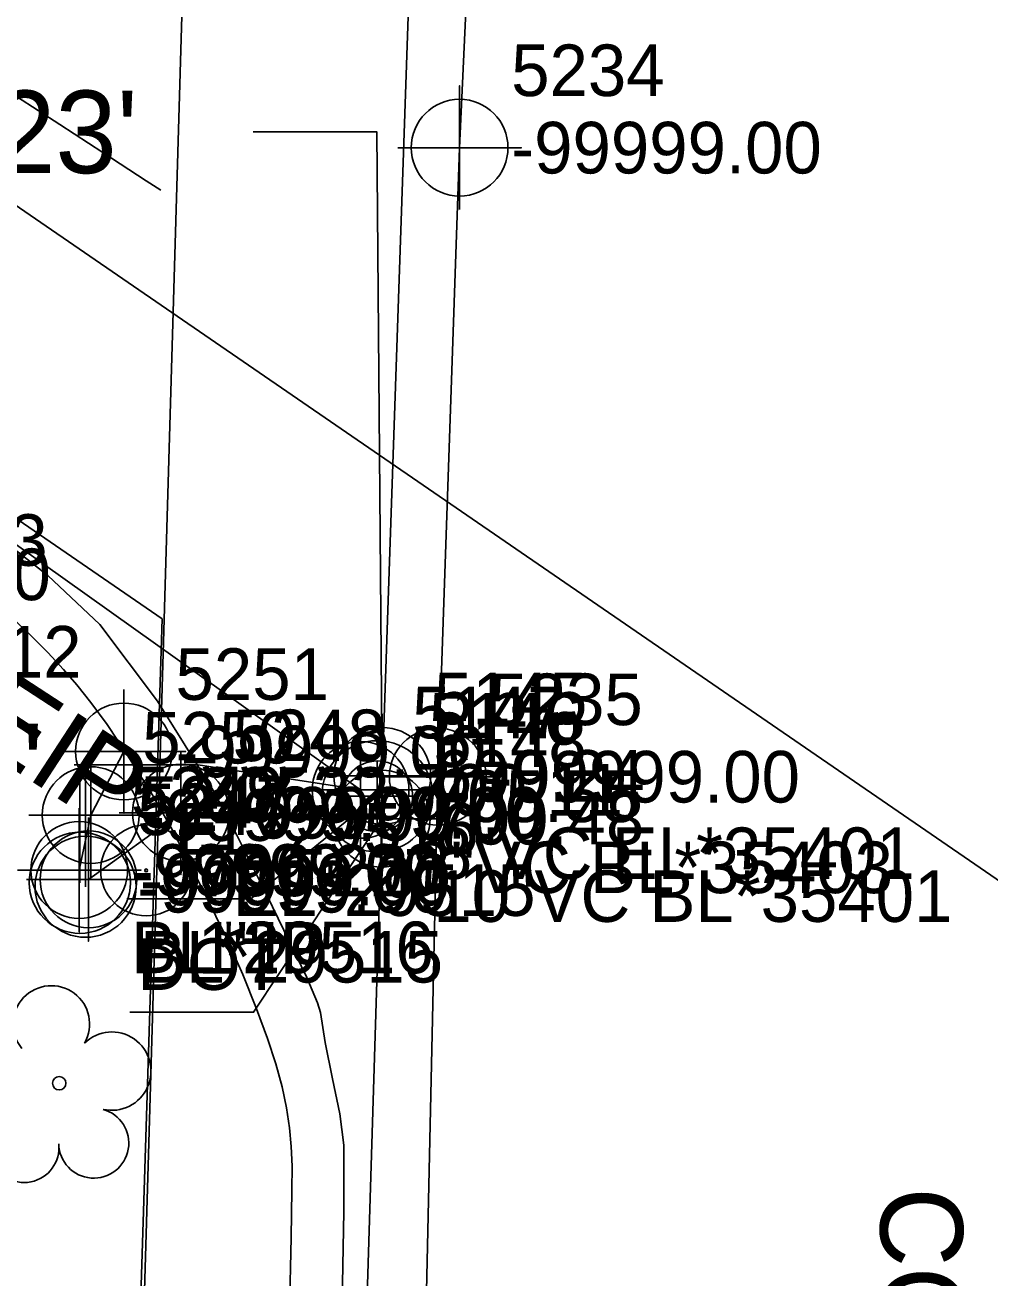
# Model space of a CAD drawing. Extents: x 1516784 to 1522736, y 634838 to 639369.
# Drawn here: x 1520385.7 to 1520432.5, y 637484.6 to 637545.3 of the extents above; entities that cross this region are included whole.
import ezdxf

# ---------------------------------------------------------------- set-up
doc = ezdxf.new("R2010")
doc.units = 0
for name, color, linetype in [('COGO Default Point Elevation', 7, 'Continuous'), ('COGO Default Point Number', 7, 'Continuous'), ('Exist Environmental Wetland Boundary Cogo Number', 7, 'Continuous'), ('Exist Environmental Wetland Boundary Text', 7, 'Continuous'), ('Exist Property Iron Pin CELL', 7, 'Continuous'), ('Exist Property Iron Pin Cogo Comment', 7, 'Continuous'), ('Exist Property Iron Pin Cogo Elevation', 7, 'Continuous'), ('Exist Property Iron Pin Cogo Number', 7, 'Continuous'), ('Exist Property Iron Pin Text', 7, 'Continuous'), ('Exist Right of Way Line', 7, 'Continuous'), ('Exist Roads Curbs Text', 7, 'Continuous'), ('Exist Utilities Gas UG Line SUE LOS B', 7, 'Continuous'), ('Exist Utilities Gas UG Line SUE LOS B Cogo Elevation', 7, 'Continuous'), ('Exist Utilities Gas UG Line SUE LOS B Cogo Number', 7, 'Continuous'), ('Exist Utilities Gas UG Line SUE LOS B Cogo Point CELL', 7, 'Continuous'), ('Exist Utilities Power Pole CELL', 7, 'Continuous'), ('Exist Utilities Power Pole Cogo Comment', 7, 'Continuous'), ('Exist Utilities Power Pole Cogo Elevation', 7, 'Continuous'), ('Exist Utilities Power Pole Cogo Number', 7, 'Continuous'), ('Exist Utilities Power UG Cable SUE LOS B', 7, 'Continuous'), ('Exist Utilities Power UG Cable SUE LOS B Cogo Comment', 7, 'Continuous'), ('Exist Utilities Power UG Cable SUE LOS B Cogo Elevation', 7, 'Continuous'), ('Exist Utilities Power UG Cable SUE LOS B Cogo Number', 7, 'Continuous'), ('Exist Utilities Power UG Cable SUE LOS B Cogo Point CELL', 7, 'Continuous'), ('Exist Utilities Sanitary Sewer Manhole CELL', 7, 'Continuous'), ('Exist Utilities Sanitary Sewer Manhole Cogo Elevation', 7, 'Continuous'), ('Exist Utilities Sanitary Sewer Manhole Cogo Number', 7, 'Continuous'), ('Exist Utilities Sanitary Sewer Manhole Leader', 7, 'Continuous'), ('Exist Utilities Sanitary Sewer UG Line', 7, 'Continuous'), ('Exist Utilities Sanitary Sewer UG Line Cogo Comment', 7, 'Continuous'), ('Exist Utilities Sanitary Sewer UG Line Cogo Elevation', 7, 'Continuous'), ('Exist Utilities Sanitary Sewer UG Line Cogo Number', 7, 'Continuous'), ('Exist Utilities Sanitary Sewer UG Line Cogo Point CELL', 7, 'Continuous'), ('Exist Utilities Sanitary Sewer UG Line Invert Elevation', 7, 'Continuous'), ('Exist Utilities Sanitary Sewer UG Line Leader', 7, 'Continuous'), ('Exist Utilities Water UG Line SUE LOS B Cogo Comment', 7, 'Continuous'), ('Exist Utilities Water UG Line SUE LOS B Cogo Elevation', 7, 'Continuous'), ('Exist Utilities Water UG Line SUE LOS C', 7, 'Continuous'), ('Exist Vegetation Tree CELL', 7, 'Continuous'), ('Scratch_Level_5', 7, 'Continuous')]:
    doc.layers.add(name, color=color, linetype=linetype)

msp = doc.modelspace()

# ---------------------------------------------------------------- linework, layer by layer
at = {"layer": 'COGO Default Point Elevation'}
msp.add_lwpolyline([(1520379.049, 637545.932), (1520381.142, 637544.571), (1520383.235, 637543.209), (1520385.328, 637541.848), (1520387.421, 637540.487), (1520389.513, 637539.126), (1520391.606, 637537.765), (1520392.318, 637537.303)], dxfattribs=at)
at = {"layer": 'COGO Default Point Number'}
msp.add_lwpolyline([(1520383.49, 637521.253), (1520386.845, 637518.644), (1520389.367, 637516.262), (1520392.162, 637512.553), (1520394.834, 637508.247), (1520395.997, 637506.06), (1520397.457, 637503.14), (1520399.393, 637499.16), (1520399.913, 637497.927), (1520400.06, 637497.461), (1520400.292, 637496.006), (1520400.646, 637494.249), (1520401.003, 637492.549), (1520401.191, 637491.028), (1520401.193, 637487.809), (1520401.013, 637478.223)], dxfattribs=at)
at = {"layer": 'Exist Environmental Wetland Boundary Cogo Number'}
msp.add_lwpolyline([(1520384.914, 637516.762), (1520385.943, 637515.808), (1520386.842, 637514.9), (1520387.601, 637514.088), (1520388.244, 637513.347), (1520388.933, 637512.477), (1520389.714, 637511.411), (1520390.691, 637509.949), (1520391.83, 637508.134), (1520392.81, 637506.435), (1520393.618, 637504.872), (1520394.503, 637503.109), (1520395.47, 637501.143), (1520396.299, 637499.301), (1520396.96, 637497.643), (1520397.487, 637496.206), (1520397.891, 637494.978), (1520398.193, 637493.863), (1520398.403, 637492.84), (1520398.549, 637491.88), (1520398.639, 637490.965), (1520398.679, 637490.014), (1520398.673, 637488.857), (1520398.631, 637486.563), (1520398.55, 637482.936)], dxfattribs=at)
at = {"layer": 'Exist Environmental Wetland Boundary Text'}
msp.add_line((1520252.727, 637627.583), (1520443.717, 637496.446), dxfattribs=at)
at = {"layer": 'Exist Property Iron Pin CELL'}
for radius in [2.203, 0.0707]:
    msp.add_circle((1520391.609, 637504.349), radius, dxfattribs=at)
at = {"layer": 'Exist Right of Way Line'}
for p, q in [((1520245.651, 637617.278), (1520392.38, 637516.532)), ((1520392.38, 637516.532), (1520383.928, 637249.275))]:
    msp.add_line(p, q, dxfattribs=at)
at = {"layer": 'Exist Utilities Gas UG Line SUE LOS B'}
msp.add_lwpolyline([(1520401.122, 637354.382), (1520402.422, 637385.791), (1520403.856, 637416.359), (1520404.692, 637446.503), (1520405.047, 637477.267), (1520405.743, 637508.887), (1520406.802, 637539.368), (1520408.241, 637570.499), (1520409.319, 637603.291), (1520409.994, 637633.11), (1520411.515, 637665.368), (1520412.117, 637695.323), (1520413.141, 637725.205), (1520414.219, 637755.916), (1520415.162, 637787.588), (1520415.812, 637817.42), (1520416.407, 637840.693), (1520417.587, 637872.753), (1520418.237, 637890.364), (1520419.072, 637920.653), (1520420.174, 637951.413), (1520420.842, 637982.369), (1520421.988, 638012.853), (1520423.241, 638041.594)], dxfattribs=at)
at = {"layer": 'Exist Utilities Gas UG Line SUE LOS B Cogo Point CELL'}
for points in [[(1520403.802, 637539.368), (1520409.802, 637539.368), (1520406.802, 637539.368), (1520406.802, 637542.368), (1520406.802, 637536.368)], [(1520402.743, 637508.887), (1520408.743, 637508.887), (1520405.743, 637508.887), (1520405.743, 637511.887), (1520405.743, 637505.887)]]:
    msp.add_lwpolyline(points, dxfattribs=at)
for centre in [(1520406.802, 637539.368), (1520405.743, 637508.887)]:
    msp.add_circle(centre, 2.344, dxfattribs=at)
at = {"layer": 'Exist Utilities Power Pole CELL'}
for p, q in [((1520388.394, 637503.748), (1520388.394, 637509.373)), ((1520388.673, 637503.557), (1520388.673, 637509.182)), ((1520388.394, 637503.748), (1520388.394, 637503.748)), ((1520388.673, 637503.557), (1520388.673, 637503.557))]:
    msp.add_line(p, q, dxfattribs=at)
for centre in [(1520388.394, 637503.748), (1520388.673, 637503.557)]:
    msp.add_circle(centre, 2.45, dxfattribs=at)
at = {"layer": 'Exist Utilities Power UG Cable SUE LOS B'}
msp.add_line((1520388.812, 637503.913), (1520393.294, 637507.142), dxfattribs=at)
msp.add_lwpolyline([(1520388.366, 637504.367), (1520388.919, 637507.029), (1520390.531, 637510.11)], dxfattribs=at)
at = {"layer": 'Exist Utilities Power UG Cable SUE LOS B Cogo Point CELL'}
for points in [[(1520390.531, 637513.11), (1520390.531, 637507.11), (1520390.531, 637510.11), (1520393.531, 637510.11), (1520387.531, 637510.11)], [(1520388.919, 637510.029), (1520388.919, 637504.029), (1520388.919, 637507.029), (1520391.919, 637507.029), (1520385.919, 637507.029)], [(1520393.294, 637510.142), (1520393.294, 637504.142), (1520393.294, 637507.142), (1520396.294, 637507.142), (1520390.294, 637507.142)], [(1520388.366, 637507.367), (1520388.366, 637501.367), (1520388.366, 637504.367), (1520391.366, 637504.367), (1520385.366, 637504.367)], [(1520388.812, 637506.913), (1520388.812, 637500.913), (1520388.812, 637503.913), (1520391.812, 637503.913), (1520385.812, 637503.913)]]:
    msp.add_lwpolyline(points, dxfattribs=at)
for centre in [(1520390.531, 637510.11), (1520388.919, 637507.029), (1520393.294, 637507.142), (1520388.366, 637504.367), (1520388.812, 637503.913)]:
    msp.add_circle(centre, 2.344, dxfattribs=at)
at = {"layer": 'Exist Utilities Sanitary Sewer Manhole CELL'}
msp.add_lwpolyline([(1520402.813, 637509.651), (1520402.813, 637506.226), (1520402.813, 637507.939), (1520404.525, 637507.939), (1520401.1, 637507.939)], dxfattribs=at)
for radius in [2.694, 1.712]:
    msp.add_circle((1520402.813, 637507.939), radius, dxfattribs=at)
at = {"layer": 'Exist Utilities Sanitary Sewer Manhole Leader'}
msp.add_lwpolyline([(1520402.813, 637507.939), (1520396.678, 637502.974), (1520390.678, 637502.974)], dxfattribs=at)
at = {"layer": 'Exist Utilities Sanitary Sewer UG Line'}
for p, q in [((1520410.911, 637740.36), (1520403.056, 637508.927)), ((1520402.004, 637508.246), (1520291.036, 637587.264)), ((1520403.025, 637506.853), (1520401.123, 637444.5))]:
    msp.add_line(p, q, dxfattribs=at)
at = {"layer": 'Exist Utilities Sanitary Sewer UG Line Cogo Point CELL'}
for points in [[(1520403.056, 637511.927), (1520403.056, 637505.927), (1520403.056, 637508.927), (1520406.056, 637508.927), (1520400.056, 637508.927)], [(1520402.004, 637511.246), (1520402.004, 637505.246), (1520402.004, 637508.246), (1520405.004, 637508.246), (1520399.004, 637508.246)], [(1520403.025, 637509.853), (1520403.025, 637503.853), (1520403.025, 637506.853), (1520406.025, 637506.853), (1520400.025, 637506.853)]]:
    msp.add_lwpolyline(points, dxfattribs=at)
for centre in [(1520403.056, 637508.927), (1520402.004, 637508.246), (1520403.025, 637506.853)]:
    msp.add_circle(centre, 2.344, dxfattribs=at)
at = {"layer": 'Exist Utilities Sanitary Sewer UG Line Leader'}
for points in [[(1520403.056, 637508.927), (1520402.792, 637540.134), (1520396.792, 637540.134)], [(1520402.004, 637508.246), (1520394.122, 637509.462), (1520388.122, 637509.462)], [(1520403.025, 637506.853), (1520396.812, 637497.475), (1520390.812, 637497.475)]]:
    msp.add_lwpolyline(points, dxfattribs=at)
at = {"layer": 'Exist Utilities Water UG Line SUE LOS C'}
msp.add_lwpolyline([(1520382.581, 637189.838), (1520384.255, 637236.313), (1520393.572, 637554.041), (1520396.868, 637710.271)], dxfattribs=at)
at = {"layer": 'Exist Vegetation Tree CELL'}
msp.add_line((1520387.395, 637494.033), (1520387.395, 637494.033), dxfattribs=at)
msp.add_circle((1520387.395, 637494.033), 0.326, dxfattribs=at)
for centre, radius, start, end in [((1520387.01, 637496.906), 1.856, 330.16508, 219.71335), ((1520389.944, 637494.621), 1.899, 257.1011, 134.19993), ((1520385.691, 637490.912), 1.689, 111.56708, 6.23104), ((1520389.068, 637491.133), 1.698, 181.28216, 74.55999)]:
    msp.add_arc(centre, radius, start, end, dxfattribs=at)

# ---------------------------------------------------------------- texts
at = {"layer": 'Exist Property Iron Pin Cogo Comment'}
msp.add_text('1"IP', height=2.5, dxfattribs=at).set_placement((1520394.109, 637499.349))
at = {"layer": 'Exist Property Iron Pin Cogo Elevation'}
msp.add_text('706.22', height=2.5, dxfattribs=at).set_placement((1520394.109, 637503.099))
at = {"layer": 'Exist Property Iron Pin Cogo Number'}
msp.add_text('20532', height=2.5, dxfattribs=at).set_placement((1520394.109, 637506.849))
at = {"layer": 'Exist Property Iron Pin Text'}
msp.add_text('EIP', height=4, rotation=326.89047, dxfattribs=at).set_placement((1520382.721, 637510.832))
at = {"layer": 'Exist Roads Curbs Text'}
msp.add_text('CONC ISL', height=4, rotation=270.54583, dxfattribs=at).set_placement((1520427.177, 637488.977))
at = {"layer": 'Exist Utilities Gas UG Line SUE LOS B Cogo Elevation'}
for p in [(1520409.302, 637538.118), (1520408.243, 637507.637)]:
    msp.add_text('-99999.00', height=2.5, dxfattribs=at).set_placement(p)
at = {"layer": 'Exist Utilities Gas UG Line SUE LOS B Cogo Number'}
for s, p in [('5234', (1520409.302, 637541.868)), ('5235', (1520408.243, 637511.387))]:
    msp.add_text(s, height=2.5, dxfattribs=at).set_placement(p)
at = {"layer": 'Exist Utilities Power Pole Cogo Comment'}
msp.add_text('DOT', height=2.5, dxfattribs=at).set_placement((1520391.173, 637498.557))
at = {"layer": 'Exist Utilities Power Pole Cogo Elevation'}
msp.add_text('-99999.00', height=2.5, dxfattribs=at).set_placement((1520391.173, 637502.307))
at = {"layer": 'Exist Utilities Power Pole Cogo Number'}
msp.add_text('5246', height=2.5, dxfattribs=at).set_placement((1520391.173, 637506.057))
at = {"layer": 'Exist Utilities Power UG Cable SUE LOS B Cogo Comment'}
for s, p in [('EL*29516', (1520393.031, 637505.11)), ('EL*29515', (1520395.794, 637502.142)), ('BL*29516', (1520390.866, 637499.367)), ('BL*29515', (1520391.312, 637498.913))]:
    msp.add_text(s, height=2.5, dxfattribs=at).set_placement(p)
at = {"layer": 'Exist Utilities Power UG Cable SUE LOS B Cogo Elevation'}
for p in [(1520393.031, 637508.86), (1520391.419, 637505.779), (1520395.794, 637505.892), (1520390.866, 637503.117), (1520391.312, 637502.663)]:
    msp.add_text('-99999.00', height=2.5, dxfattribs=at).set_placement(p)
at = {"layer": 'Exist Utilities Power UG Cable SUE LOS B Cogo Number'}
for s, p in [('5251', (1520393.031, 637512.61)), ('5250', (1520391.419, 637509.529)), ('5248', (1520395.794, 637509.642)), ('5249', (1520390.866, 637506.867)), ('5247', (1520391.312, 637506.413))]:
    msp.add_text(s, height=2.5, dxfattribs=at).set_placement(p)
at = {"layer": 'Exist Utilities Sanitary Sewer Manhole Cogo Elevation'}
msp.add_text('705.55', height=2.5, dxfattribs=at).set_placement((1520405.313, 637506.689))
at = {"layer": 'Exist Utilities Sanitary Sewer Manhole Cogo Number'}
msp.add_text('5146', height=2.5, dxfattribs=at).set_placement((1520405.313, 637510.439))
at = {"layer": 'Exist Utilities Sanitary Sewer UG Line Cogo Comment'}
for s, p in [('8"VC EL*35401', (1520405.556, 637503.927)), ('8"VC BL*35403', (1520404.504, 637503.246)), ('10"VC BL*35401', (1520405.525, 637501.853))]:
    msp.add_text(s, height=2.5, dxfattribs=at).set_placement(p)
at = {"layer": 'Exist Utilities Sanitary Sewer UG Line Cogo Elevation'}
for s, p in [('699.24', (1520405.556, 637507.677)), ('700.11', (1520404.504, 637506.996)), ('700.48', (1520405.525, 637505.603))]:
    msp.add_text(s, height=2.5, dxfattribs=at).set_placement(p)
at = {"layer": 'Exist Utilities Sanitary Sewer UG Line Cogo Number'}
for s, p in [('5145', (1520405.556, 637511.427)), ('5147', (1520404.504, 637510.746)), ('5148', (1520405.525, 637509.353))]:
    msp.add_text(s, height=2.5, dxfattribs=at).set_placement(p)
at = {"layer": 'Exist Utilities Sanitary Sewer UG Line Invert Elevation'}
for s, p in [("INV=699.23'", (1520361.784, 637538.134)), ("INV=700.11'", (1520357.209, 637507.462))]:
    msp.add_text(s, height=4, dxfattribs=at).set_placement(p)
at = {"layer": 'Exist Utilities Water UG Line SUE LOS B Cogo Comment'}
for s, p in [('EL*299113', (1520370.286, 637519.107)), ('EL*299112', (1520371.932, 637513.693))]:
    msp.add_text(s, height=2.5, dxfattribs=at).set_placement(p)
at = {"layer": 'Exist Utilities Water UG Line SUE LOS B Cogo Elevation'}
msp.add_text('-99999.00', height=2.5, dxfattribs=at).set_placement((1520371.932, 637517.443))
at = {"layer": 'Scratch_Level_5'}
msp.add_text('COLUMN LOCATION', height=500, rotation=335.03733, dxfattribs=at).set_placement((1516680.966, 637558.941))

doc.saveas('drawing.dxf')
